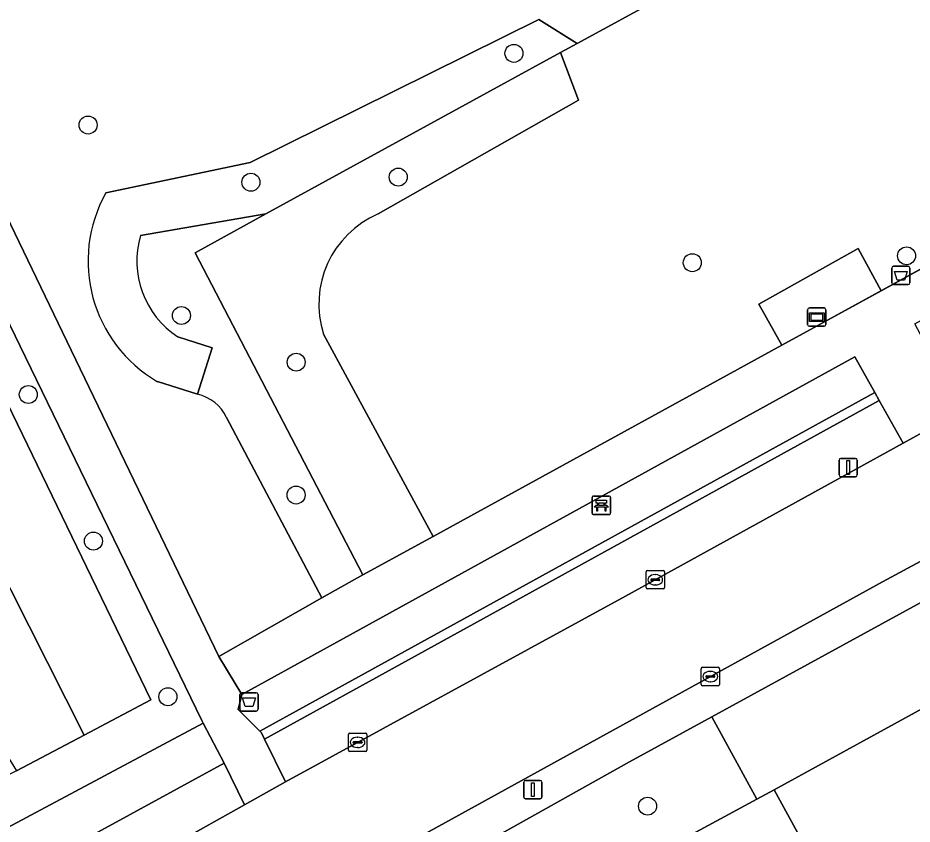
# Model space of a CAD drawing. Extents: x 158086 to 159499, y 382904 to 383981.
# Drawn here: x 159081.13 to 159129.73, y 383444.97 to 383488.78 of the extents above; entities that cross this region are included whole.
import ezdxf

# ---------------------------------------------------------------- set-up
doc = ezdxf.new("R2010")
doc.units = 0
for name, color, linetype in [('IMGEO_Afvalbak', 7, 'Continuous'), ('IMGEO_Bank', 7, 'Continuous'), ('IMGEO_Berm_groen', 7, 'Continuous'), ('IMGEO_Boom', 7, 'Continuous'), ('IMGEO_Groenvoorziening', 7, 'Continuous'), ('IMGEO_Haag', 7, 'Continuous'), ('IMGEO_Hek', 7, 'Continuous'), ('IMGEO_Informatiebord', 7, 'Continuous'), ('IMGEO_Kolk', 7, 'Continuous'), ('IMGEO_Lichtmast', 7, 'Continuous'), ('IMGEO_Pand', 7, 'Continuous'), ('IMGEO_Rijbaan_lokaal_open', 7, 'Continuous'), ('IMGEO_Voetpad_halfverhard', 7, 'Continuous'), ('IMGEO_Voetpad_open', 7, 'Continuous')]:
    doc.layers.add(name, color=color, linetype=linetype)

msp = doc.modelspace()

# ---------------------------------------------------------------- linework, layer by layer
at = {"layer": 'IMGEO_Afvalbak'}
for p, q in [((159128.623, 383474.382), (159128.623, 383475.182)), ((159128.623, 383475.182), (159128.623, 383474.382)), ((159128.723, 383475.282), (159129.513, 383475.282)), ((159129.513, 383475.282), (159128.723, 383475.282)), ((159129.613, 383475.182), (159129.613, 383474.382)), ((159129.613, 383474.382), (159129.613, 383475.182)), ((159129.513, 383474.282), (159128.723, 383474.282)), ((159128.723, 383474.282), (159129.513, 383474.282)), ((159093.197, 383451.208), (159093.197, 383452.008)), ((159093.197, 383452.008), (159093.197, 383451.208)), ((159093.297, 383452.108), (159094.087, 383452.108)), ((159094.087, 383452.108), (159093.297, 383452.108)), ((159094.187, 383452.008), (159094.187, 383451.208)), ((159094.187, 383451.208), (159094.187, 383452.008)), ((159094.087, 383451.108), (159093.297, 383451.108)), ((159093.297, 383451.108), (159094.087, 383451.108))]:
    msp.add_line(p, q, dxfattribs=at)
for points in [[(159128.766, 383474.996), (159129.47, 383474.996), (159129.321, 383474.526), (159128.915, 383474.526), (159128.766, 383474.996)], [(159093.34, 383451.822), (159094.044, 383451.822), (159093.895, 383451.352), (159093.489, 383451.352), (159093.34, 383451.822)]]:
    msp.add_lwpolyline(points, dxfattribs=at)
for centre, start, end in [((159128.723, 383475.182), 90, 180), ((159128.723, 383475.182), 90, 180), ((159129.513, 383475.182), 0, 90), ((159129.513, 383475.182), 360, 90), ((159128.723, 383474.382), 180, 270), ((159128.723, 383474.382), 180, 270), ((159129.513, 383474.382), 270, 0), ((159129.513, 383474.382), 270, 0), ((159093.297, 383452.008), 90, 180), ((159093.297, 383452.008), 90, 180), ((159094.087, 383452.008), 0, 90), ((159094.087, 383452.008), 360, 90), ((159093.297, 383451.208), 180, 270), ((159093.297, 383451.208), 180, 270), ((159094.087, 383451.208), 270, 0), ((159094.087, 383451.208), 270, 0)]:
    msp.add_arc(centre, 0.1, start, end, dxfattribs=at)
at = {"layer": 'IMGEO_Bank'}
for p, q in [((159112.338, 383461.866), (159112.338, 383462.707)), ((159112.338, 383462.707), (159112.338, 383461.866)), ((159112.413, 383462.791), (159113.254, 383462.791)), ((159113.254, 383462.791), (159112.413, 383462.791)), ((159113.338, 383462.716), (159113.338, 383461.875)), ((159113.338, 383461.875), (159113.338, 383462.716)), ((159113.035, 383462.189), (159112.642, 383462.189)), ((159112.647, 383462.297), (159112.647, 383462.403)), ((159112.691, 383462.403), (159112.691, 383462.297)), ((159112.979, 383462.409), (159112.697, 383462.409)), ((159112.697, 383462.291), (159112.979, 383462.291)), ((159112.985, 383462.297), (159112.985, 383462.403)), ((159113.029, 383462.403), (159113.029, 383462.297)), ((159113.263, 383461.791), (159112.422, 383461.791)), ((159112.422, 383461.791), (159113.263, 383461.791))]:
    msp.add_line(p, q, dxfattribs=at)
for points in [[(159112.641, 383462.409), (159112.555, 383462.409), (159112.555, 383462.57), (159113.118, 383462.57), (159113.118, 383462.409), (159113.035, 383462.409)], [(159112.585, 383462.189), (159112.443, 383462.189), (159112.555, 383462.291), (159112.641, 383462.291)], [(159112.635, 383462.182), (159112.635, 383461.975), (159112.592, 383461.975), (159112.592, 383462.182)], [(159113.035, 383462.291), (159113.118, 383462.291), (159113.23, 383462.189), (159113.091, 383462.189)], [(159113.085, 383462.182), (159113.085, 383461.975), (159113.041, 383461.975), (159113.041, 383462.182)]]:
    msp.add_lwpolyline(points, dxfattribs=at)
for centre, radius, start, end in [((159112.416, 383462.713), 0.0779, 92.4484, 184.2845), ((159112.416, 383462.713), 0.0779, 92.4484, 184.2845), ((159113.26, 383462.713), 0.0779, 2.4484, 94.2845), ((159113.26, 383462.713), 0.0779, 2.4484, 94.2845), ((159112.585, 383462.182), 0.00671, 2.8957, 87.1043), ((159112.642, 383462.182), 0.00671, 92.8957, 177.1043), ((159112.64, 383462.402), 0.00671, 2.8957, 87.1043), ((159112.64, 383462.298), 0.00671, 272.8957, 357.1043), ((159112.697, 383462.402), 0.00671, 92.8957, 177.1043), ((159112.697, 383462.298), 0.00671, 182.8957, 267.1043), ((159112.979, 383462.402), 0.00671, 2.8957, 87.1043), ((159112.979, 383462.298), 0.00671, 272.8957, 357.1043), ((159113.036, 383462.402), 0.00671, 92.8957, 177.1043), ((159113.036, 383462.298), 0.00671, 182.8957, 267.1043), ((159113.034, 383462.182), 0.00671, 2.8957, 87.1043), ((159113.091, 383462.182), 0.00671, 92.8957, 177.1043), ((159112.416, 383461.869), 0.0779, 182.4484, 274.2845), ((159112.416, 383461.869), 0.0779, 182.4484, 274.2845), ((159113.26, 383461.869), 0.0779, 272.4484, 4.2845), ((159113.26, 383461.869), 0.0779, 272.4484, 4.2845)]:
    msp.add_arc(centre, radius, start, end, dxfattribs=at)
at = {"layer": 'IMGEO_Berm_groen'}
msp.add_lwpolyline([(159129.236, 383465.663), (159127.946, 383467.983), (159094.54, 383449.587), (159095.667, 383447.27), (159114.159, 383457.354)], close=True, dxfattribs=at)
at = {"layer": 'IMGEO_Boom'}
for centre in [(159108.091, 383486.849), (159084.943, 383482.956), (159101.8, 383480.123), (159093.792, 383479.846), (159129.427, 383475.848), (159117.784, 383475.476), (159090.018, 383472.605), (159096.254, 383470.069), (159081.696, 383468.312), (159096.249, 383462.851), (159085.232, 383460.347), (159089.283, 383451.887), (159115.355, 383445.944)]:
    msp.add_circle(centre, 0.489, dxfattribs=at)
at = {"layer": 'IMGEO_Groenvoorziening'}
for points in [[(159049.693, 383541.882), (159069.904, 383500), (159083.794, 383471.215), (159092.05, 383454.079), (159097.657, 383457.258), (159092.467, 383467.07)], [(159085.916, 383479.273), (159093.759, 383480.92), (159109.436, 383488.688), (159111.518, 383487.392), (159121.952, 383493.081), (159122.395, 383495.698), (159158.288, 383515.462), (159160.416, 383514.051), (159168.31, 383518.447), (159177.217, 383522.791), (159176.499, 383527.32)], [(159196.365, 383510.504), (159201.041, 383512.466), (159199.62, 383515.815), (159197.624, 383515.104), (159194.086, 383517.666), (159190.487, 383519.833), (159186.714, 383521.091), (159178.006, 383521.517), (159177.217, 383522.791), (159168.31, 383518.447), (159160.416, 383514.051), (159159.679, 383513.64), (159121.952, 383493.081), (159111.518, 383487.392), (159110.619, 383486.902), (159111.592, 383484.307), (159100.702, 383478.121)], [(159037.349, 383424.44), (159047.543, 383428.646), (159058.869, 383433.811), (159070.095, 383439.191), (159082.367, 383445.744), (159085.837, 383447.597), (159091.197, 383450.459), (159091.131, 383450.596), (159081.546, 383470.341), (159067.149, 383500), (159064.248, 383505.977), (159060.054, 383505.517), (159063.926, 383496.632), (159061.79, 383495.545), (159058.535, 383493.917), (159064.826, 383481.16), (159068.121, 383482.635), (159069.981, 383483.51), (159079.747, 383469.468), (159088.362, 383451.721), (159084.723, 383449.8), (159081.05, 383447.861), (159056.857, 383435.575), (159012.629, 383421.619)], [(159097.741, 383471.59), (159103.707, 383460.593), (159122.646, 383470.987), (159121.397, 383473.225), (159126.796, 383476.239), (159128.051, 383473.953), (159182.683, 383503.935)], [(159087.797, 383476.96), (159094.611, 383478.125), (159110.619, 383486.902), (159111.518, 383487.392), (159109.436, 383488.688), (159093.759, 383480.92), (159085.916, 383479.273)], [(159100.702, 383478.121), (159111.592, 383484.307), (159110.619, 383486.902), (159094.611, 383478.125), (159090.759, 383476.014), (159099.881, 383458.519), (159103.707, 383460.593), (159097.741, 383471.59)], [(159092.467, 383467.07), (159097.657, 383457.258), (159099.881, 383458.519), (159090.759, 383476.014), (159094.611, 383478.125), (159087.797, 383476.96)], [(159088.716, 383469.01), (159090.893, 383468.322), (159091.692, 383470.849), (159089.823, 383471.439)], [(159089.823, 383471.439), (159091.692, 383470.849), (159090.893, 383468.322)], [(159090.893, 383468.322), (159088.716, 383469.01)], [(159131.166, 383457.544), (159118.852, 383450.804), (159121.3, 383446.333), (159122.237, 383446.84), (159131.585, 383451.958), (159135.937, 383454.341)]]:
    msp.add_lwpolyline(points, dxfattribs=at)
for points in [[(159079.669, 383450.08), (159081.05, 383447.861), (159084.723, 383449.8), (159075.758, 383467.531), (159068.121, 383482.635), (159064.826, 383481.16), (159058.535, 383493.917), (159061.79, 383495.545), (159059.577, 383500), (159057.003, 383505.182), (159053.522, 383504.8), (159052.705, 383504.71), (159055.01, 383500), (159078.415, 383452.157), (159011.032, 383432.716), (159010.634, 383432.574), (159010.891, 383430.595), (159046.741, 383440.501)], [(159127.703, 383468.42), (159126.62, 383470.367), (159093.3, 383452.011), (159093.098, 383451.2), (159094.284, 383450.017)], [(159084.723, 383449.8), (159088.362, 383451.721), (159079.747, 383469.468), (159075.758, 383467.531)], [(159127.946, 383467.983), (159127.703, 383468.42), (159094.284, 383450.017), (159094.374, 383449.928), (159094.54, 383449.587)], [(159118.852, 383450.804), (159114.376, 383448.354), (159097.907, 383439.134), (159100.133, 383434.871), (159121.3, 383446.333)], [(159093.443, 383446.022), (159092.334, 383448.286), (159084.673, 383444.1), (159085.95, 383441.817)], [(159131.242, 383430.394), (159122.237, 383446.84), (159121.3, 383446.333), (159100.133, 383434.871), (159092.112, 383430.391), (159109.406, 383398.747), (159121.746, 383403.327), (159126.046, 383405.677), (159131.758, 383395.225), (159149.006, 383404.603), (159147.597, 383407.145), (159144.816, 383405.603), (159140.275, 383413.897)]]:
    msp.add_lwpolyline(points, close=True, dxfattribs=at)
for centre, radius, start, end in [((159092.515, 383475.56), 7.572, 150.6335, 239.8871), ((159092.515, 383475.56), 7.572, 150.6335, 239.8871), ((159102.821, 383473.224), 5.336, 113.3977, 197.8255), ((159102.821, 383473.224), 5.336, 113.3977, 197.8255), ((159092.517, 383475.56), 4.923, 163.4778, 236.8247), ((159092.517, 383475.56), 4.923, 163.4778, 236.8247), ((159090.4, 383466.087), 2.289, 25.4423, 77.5584), ((159090.4, 383466.087), 2.289, 25.4423, 77.5584)]:
    msp.add_arc(centre, radius, start, end, dxfattribs=at)
at = {"layer": 'IMGEO_Haag'}
msp.add_lwpolyline([(159127.946, 383467.983), (159127.703, 383468.42), (159094.284, 383450.017), (159094.374, 383449.928), (159094.54, 383449.587)], close=True, dxfattribs=at)
at = {"layer": 'IMGEO_Hek'}
for points in [[(159182.683, 383503.935), (159103.707, 383460.593)], [(159111.518, 383487.392), (159121.952, 383493.081)], [(159110.619, 383486.902), (159111.518, 383487.392)], [(159094.611, 383478.125), (159110.619, 383486.902)], [(159099.881, 383458.519), (159090.759, 383476.014), (159094.611, 383478.125)], [(159103.707, 383460.593), (159099.881, 383458.519)]]:
    msp.add_lwpolyline(points, dxfattribs=at)
at = {"layer": 'IMGEO_Informatiebord'}
for p, q in [((159124.053, 383472.119), (159124.053, 383472.919)), ((159124.053, 383472.919), (159124.053, 383472.119)), ((159124.153, 383473.019), (159124.943, 383473.019)), ((159124.943, 383473.019), (159124.153, 383473.019)), ((159125.043, 383472.919), (159125.043, 383472.119)), ((159125.043, 383472.119), (159125.043, 383472.919)), ((159124.943, 383472.019), (159124.153, 383472.019)), ((159124.153, 383472.019), (159124.943, 383472.019))]:
    msp.add_line(p, q, dxfattribs=at)
for points in [[(159124.154, 383472.751), (159124.942, 383472.751), (159124.942, 383472.287), (159124.154, 383472.287), (159124.154, 383472.751)], [(159124.219, 383472.686), (159124.219, 383472.352), (159124.877, 383472.352), (159124.877, 383472.686), (159124.219, 383472.686)]]:
    msp.add_lwpolyline(points, dxfattribs=at)
for centre, start, end in [((159124.153, 383472.919), 90, 180), ((159124.153, 383472.919), 90, 180), ((159124.943, 383472.919), 0, 90), ((159124.943, 383472.919), 360, 90), ((159124.153, 383472.119), 180, 270), ((159124.153, 383472.119), 180, 270), ((159124.943, 383472.119), 270, 0), ((159124.943, 383472.119), 270, 0)]:
    msp.add_arc(centre, 0.1, start, end, dxfattribs=at)
at = {"layer": 'IMGEO_Kolk'}
for p, q in [((159115.271, 383457.819), (159115.271, 383458.671)), ((159115.346, 383458.745), (159116.198, 383458.745)), ((159116.272, 383458.671), (159116.272, 383457.819)), ((159115.53, 383458.239), (159115.53, 383458.251)), ((159115.968, 383458.202), (159115.57, 383458.202)), ((159115.573, 383458.288), (159115.971, 383458.288)), ((159115.759, 383458.525), (159115.784, 383458.525)), ((159116.014, 383458.251), (159116.014, 383458.239)), ((159116.198, 383457.745), (159115.346, 383457.745)), ((159115.782, 383457.965), (159115.757, 383457.965)), ((159118.261, 383452.562), (159118.261, 383453.414)), ((159118.336, 383453.488), (159119.188, 383453.488)), ((159118.749, 383453.268), (159118.774, 383453.268)), ((159119.262, 383453.414), (159119.262, 383452.562)), ((159118.52, 383452.982), (159118.52, 383452.994)), ((159118.958, 383452.945), (159118.56, 383452.945)), ((159118.563, 383453.031), (159118.961, 383453.031)), ((159119.004, 383452.994), (159119.004, 383452.982)), ((159119.188, 383452.488), (159118.336, 383452.488)), ((159118.772, 383452.708), (159118.747, 383452.708)), ((159099.164, 383449.911), (159100.016, 383449.911)), ((159099.089, 383448.985), (159099.089, 383449.837)), ((159099.348, 383449.405), (159099.348, 383449.417)), ((159099.786, 383449.368), (159099.388, 383449.368)), ((159099.391, 383449.454), (159099.789, 383449.454)), ((159099.577, 383449.691), (159099.602, 383449.691)), ((159099.832, 383449.417), (159099.832, 383449.405)), ((159100.09, 383449.837), (159100.09, 383448.985)), ((159100.016, 383448.911), (159099.164, 383448.911)), ((159099.6, 383449.131), (159099.575, 383449.131))]:
    msp.add_line(p, q, dxfattribs=at)
for points in [[(159115.271, 383457.819), (159115.271, 383458.671)], [(159115.346, 383458.745), (159116.198, 383458.745)], [(159116.272, 383458.671), (159116.272, 383457.819)], [(159116.198, 383457.745), (159115.346, 383457.745)], [(159118.261, 383452.562), (159118.261, 383453.414)], [(159118.336, 383453.488), (159119.188, 383453.488)], [(159119.262, 383453.414), (159119.262, 383452.562)], [(159119.188, 383452.488), (159118.336, 383452.488)], [(159099.164, 383449.911), (159100.016, 383449.911)], [(159099.089, 383448.985), (159099.089, 383449.837)], [(159100.09, 383449.837), (159100.09, 383448.985)], [(159100.016, 383448.911), (159099.164, 383448.911)]]:
    msp.add_lwpolyline(points, dxfattribs=at)
for centre, radius, start, end in [((159115.348, 383458.669), 0.0765, 91.552, 178.448), ((159115.348, 383458.669), 0.0765, 91.552, 178.448), ((159116.196, 383458.669), 0.0765, 1.552, 88.448), ((159116.196, 383458.669), 0.0765, 1.552, 88.448), ((159115.57, 383458.248), 0.0403, 85.8775, 175.7526), ((159115.567, 383458.238), 0.0366, 178.938, 274.7102), ((159115.971, 383458.245), 0.043, 264.8664, 352.4533), ((159115.975, 383458.25), 0.0386, 1.7309, 96.639), ((159115.348, 383457.821), 0.0765, 181.552, 268.448), ((159115.348, 383457.821), 0.0765, 181.552, 268.448), ((159116.196, 383457.821), 0.0765, 271.552, 358.448), ((159116.196, 383457.821), 0.0765, 271.552, 358.448), ((159118.338, 383453.412), 0.0765, 91.552, 178.448), ((159118.338, 383453.412), 0.0765, 91.552, 178.448), ((159119.186, 383453.412), 0.0765, 1.552, 88.448), ((159119.186, 383453.412), 0.0765, 1.552, 88.448), ((159118.56, 383452.991), 0.0403, 85.8775, 175.7526), ((159118.557, 383452.981), 0.0366, 178.938, 274.7102), ((159118.961, 383452.988), 0.043, 264.8664, 352.4533), ((159118.965, 383452.993), 0.0386, 1.7309, 96.639), ((159118.338, 383452.564), 0.0765, 181.552, 268.448), ((159118.338, 383452.564), 0.0765, 181.552, 268.448), ((159119.186, 383452.564), 0.0765, 271.552, 358.448), ((159119.186, 383452.564), 0.0765, 271.552, 358.448), ((159099.166, 383449.835), 0.0765, 91.552, 178.448), ((159099.166, 383449.835), 0.0765, 91.552, 178.448), ((159100.014, 383449.835), 0.0765, 1.552, 88.448), ((159100.014, 383449.835), 0.0765, 1.552, 88.448), ((159099.388, 383449.414), 0.0403, 85.8775, 175.7526), ((159099.385, 383449.404), 0.0366, 178.938, 274.7102), ((159099.789, 383449.411), 0.043, 264.8664, 352.4533), ((159099.793, 383449.416), 0.0386, 1.7309, 96.639), ((159099.166, 383448.987), 0.0765, 181.552, 268.448), ((159099.166, 383448.987), 0.0765, 181.552, 268.448), ((159100.014, 383448.987), 0.0765, 271.552, 358.448), ((159100.014, 383448.987), 0.0765, 271.552, 358.448)]:
    msp.add_arc(centre, radius, start, end, dxfattribs=at)
for centre, major_axis, ratio, start_param, end_param in [((159115.758, 383458.245), (-0.387, 0.002), 0.722429, 4.712389, 7.853982), ((159115.783, 383458.245), (-0.39, 0.002), 0.717154, 1.570796, 4.712389), ((159118.748, 383452.988), (-0.387, 0.002), 0.722429, 4.712389, 7.853982), ((159118.773, 383452.988), (-0.39, 0.002), 0.717154, 1.570796, 4.712389), ((159099.576, 383449.411), (-0.387, 0.002), 0.722429, 4.712389, 7.853982), ((159099.601, 383449.411), (-0.39, 0.002), 0.717154, 1.570796, 4.712389)]:
    msp.add_ellipse(centre, major_axis=major_axis, ratio=ratio, start_param=start_param, end_param=end_param, dxfattribs=at)
at = {"layer": 'IMGEO_Lichtmast'}
for p, q in [((159125.759, 383463.944), (159125.759, 383464.744)), ((159125.759, 383464.744), (159125.759, 383463.944)), ((159125.859, 383464.844), (159126.649, 383464.844)), ((159126.649, 383464.844), (159125.859, 383464.844)), ((159126.749, 383464.744), (159126.749, 383463.944)), ((159126.749, 383463.944), (159126.749, 383464.744)), ((159126.649, 383463.844), (159125.859, 383463.844)), ((159125.859, 383463.844), (159126.649, 383463.844)), ((159108.622, 383446.441), (159108.622, 383447.241)), ((159108.622, 383447.241), (159108.622, 383446.441)), ((159108.722, 383447.341), (159109.512, 383447.341)), ((159109.512, 383447.341), (159108.722, 383447.341)), ((159109.612, 383447.241), (159109.612, 383446.441)), ((159109.612, 383446.441), (159109.612, 383447.241)), ((159109.512, 383446.341), (159108.722, 383446.341)), ((159108.722, 383446.341), (159109.512, 383446.341))]:
    msp.add_line(p, q, dxfattribs=at)
for points in [[(159126.179, 383464.719), (159126.329, 383464.719), (159126.329, 383463.969), (159126.179, 383463.969), (159126.179, 383464.719)], [(159109.042, 383447.216), (159109.192, 383447.216), (159109.192, 383446.466), (159109.042, 383446.466), (159109.042, 383447.216)]]:
    msp.add_lwpolyline(points, dxfattribs=at)
for centre, start, end in [((159125.859, 383464.744), 90, 180), ((159125.859, 383464.744), 90, 180), ((159126.649, 383464.744), 0, 90), ((159126.649, 383464.744), 360, 90), ((159125.859, 383463.944), 180, 270), ((159125.859, 383463.944), 180, 270), ((159126.649, 383463.944), 270, 0), ((159126.649, 383463.944), 270, 0), ((159108.722, 383447.241), 90, 180), ((159108.722, 383447.241), 90, 180), ((159109.512, 383447.241), 0, 90), ((159109.512, 383447.241), 360, 90), ((159108.722, 383446.441), 180, 270), ((159108.722, 383446.441), 180, 270), ((159109.512, 383446.441), 270, 0), ((159109.512, 383446.441), 270, 0)]:
    msp.add_arc(centre, 0.1, start, end, dxfattribs=at)
at = {"layer": 'IMGEO_Pand'}
msp.add_lwpolyline([(159136.338, 383443.277), (159131.585, 383451.958), (159122.237, 383446.84), (159131.242, 383430.394), (159140.59, 383435.512), (159138.22, 383439.84)], close=True, dxfattribs=at)
at = {"layer": 'IMGEO_Rijbaan_lokaal_open'}
msp.add_lwpolyline([(159181.432, 383494.207), (159181.267, 383494.139), (159178.457, 383492.598), (159159.962, 383482.46), (159132.395, 383467.404), (159129.236, 383465.663), (159114.159, 383457.354), (159095.667, 383447.27), (159093.443, 383446.022), (159085.95, 383441.817), (159088.799, 383436.495), (159096.852, 383440.893), (159102.226, 383443.888), (159128.116, 383458.137), (159132.52, 383460.512), (159154.456, 383472.606), (159174.13, 383483.344), (159178.88, 383485.957), (159182.784, 383488.104)], dxfattribs=at)
at = {"layer": 'IMGEO_Voetpad_halfverhard'}
for points in [[(159047.457, 383540.925), (159048.434, 383538.893), (159049.485, 383536.705), (159063.405, 383507.736), (159064.248, 383505.977), (159067.149, 383500), (159081.546, 383470.341), (159091.131, 383450.596), (159091.197, 383450.459), (159092.334, 383448.286), (159093.443, 383446.022), (159095.667, 383447.27), (159094.54, 383449.587), (159094.374, 383449.928), (159094.284, 383450.017), (159093.098, 383451.2), (159093.3, 383452.011), (159092.05, 383454.079), (159083.794, 383471.215), (159069.904, 383500)], [(159182.683, 383503.935), (159128.051, 383473.953), (159122.646, 383470.987), (159103.707, 383460.593), (159099.881, 383458.519), (159097.657, 383457.258), (159092.05, 383454.079), (159093.3, 383452.011), (159126.62, 383470.367), (159127.703, 383468.42), (159127.946, 383467.983), (159129.236, 383465.663), (159132.395, 383467.404), (159131.162, 383469.73), (159130.927, 383470.172), (159129.88, 383472.147), (159175.836, 383497.482)], [(159060.278, 383431.509), (159070.156, 383436.467), (159081.798, 383442.53), (159084.673, 383444.1), (159092.334, 383448.286), (159091.197, 383450.459), (159085.837, 383447.597), (159082.367, 383445.744), (159070.095, 383439.191), (159058.869, 383433.811), (159047.543, 383428.646), (159037.349, 383424.44)]]:
    msp.add_lwpolyline(points, dxfattribs=at)
at = {"layer": 'IMGEO_Voetpad_open'}
for points in [[(159181.286, 383481.746), (159181.26, 383481.809), (159178.88, 383485.957), (159174.13, 383483.344), (159154.456, 383472.606), (159132.52, 383460.512), (159128.116, 383458.137), (159102.226, 383443.888), (159096.852, 383440.893)], [(159096.22, 383438.179), (159097.04, 383436.607), (159097.543, 383435.644), (159095.486, 383434.495), (159091.151, 383432.073), (159092.112, 383430.391), (159100.133, 383434.871), (159097.907, 383439.134), (159114.376, 383448.354), (159118.852, 383450.804), (159131.166, 383457.544), (159131.385, 383457.685), (159138.845, 383461.634)]]:
    msp.add_lwpolyline(points, dxfattribs=at)
msp.add_lwpolyline([(159128.051, 383473.953), (159126.796, 383476.239), (159121.397, 383473.225), (159122.646, 383470.987)], close=True, dxfattribs=at)

doc.saveas('drawing.dxf')
